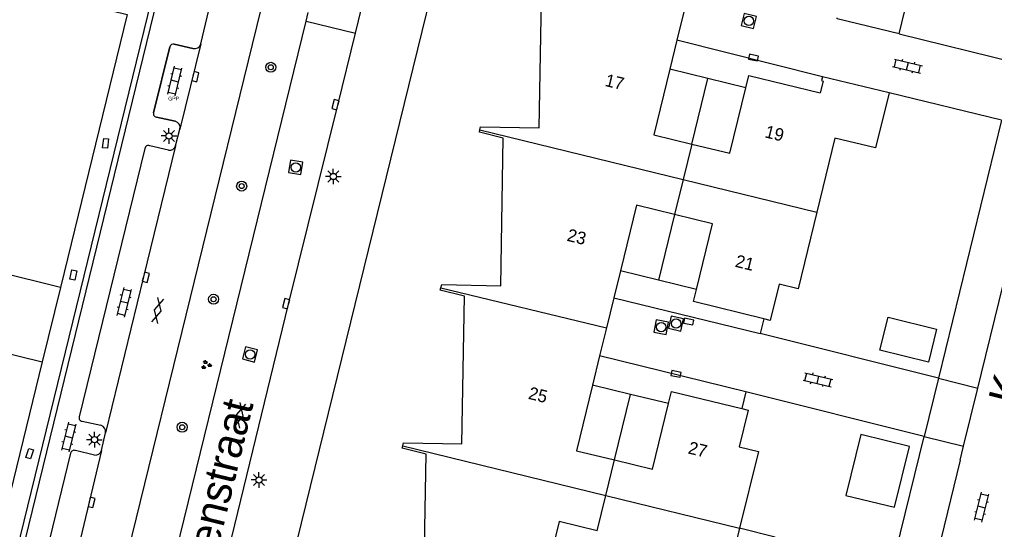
# Model space of a CAD drawing. Extents: x 125000 to 129004, y 397500 to 399008.
# Drawn here: x 127796.1 to 127874, y 398508.2 to 398548.9 of the extents above; entities that cross this region are included whole.
import ezdxf

# ---------------------------------------------------------------- set-up
doc = ezdxf.new("R2010")
doc.units = 0
for name, color, linetype in [('bp-grn-parkeervak', 7, 'Continuous'), ('gg-afsc-erfafscheiding', 7, 'Continuous'), ('gg-afsc-muur', 7, 'Continuous'), ('gg-anno-huisnummerreeks BGT', 7, 'Continuous'), ('gg-anno-openbare ruimte label', 7, 'Continuous'), ('gg-bbg-gedigitaliseerde bijgebouw', 7, 'Continuous'), ('gg-bbg-hoofdgebouw', 7, 'Continuous'), ('gg-bbg-luifel en loopbrug', 7, 'Continuous'), ('gg-bbg-onder overbouw', 7, 'Continuous'), ('gg-bbg-pand overbouw', 7, 'Continuous'), ('gg-bbg-tussenscheiding', 7, 'Continuous'), ('gg-knt-verharding', 7, 'Continuous'), ('gt-grn-vlakafsluiter', 7, 'Continuous'), ('gt-grn-weggrens', 7, 'Continuous'), ('gt-symb-boom', 7, 'Continuous'), ('gt-symb-gesloten verharding', 7, 'Continuous'), ('gt-symb-groenvak', 7, 'Continuous'), ('gt-symb-klinker verharding', 7, 'Continuous'), ('gt-symb-kolk', 7, 'Continuous'), ('gt-symb-kolk center center', 7, 'Continuous'), ('gt-symb-lichtmast', 7, 'Continuous'), ('gt-symb-rioolschacht', 7, 'Continuous'), ('kenmerkpunt gehandicapten parkeerplaats', 7, 'Continuous')]:
    doc.layers.add(name, color=color, linetype=linetype)

# ---------------------------------------------------------------- blocks, each defined once
blk = doc.blocks.new('gt0-KL1')
at = {"layer": 'gt-symb-klinker verharding'}
for p, q in [((-1.15, 0.3), (1.15, 0.3)), ((-1, -0.3), (-1, 0.3)), ((-0.5, 0.3), (-0.5, 0.45)), ((0, -0.3), (0, 0.3)), ((0.5, 0.3), (0.5, 0.45)), ((1, -0.3), (1, 0.3)), ((-1.15, -0.3), (1.15, -0.3)), ((-0.5, -0.45), (-0.5, -0.3)), ((0.5, -0.45), (0.5, -0.3))]:
    blk.add_line(p, q, dxfattribs=at)
blk = doc.blocks.new('gt0-KOLK')
at = {"layer": 'gt-symb-kolk'}
blk.add_lwpolyline([(0, 0), (0.375, 0), (0.375, 0.4), (-0.375, 0.4), (-0.375, 0), (0, 0)], dxfattribs=at)
blk = doc.blocks.new('gt0-RS')
at = {"layer": 'gt-symb-rioolschacht'}
blk.add_lwpolyline([(-0.5, -0.5), (0.5, -0.5), (0.5, 0.5), (-0.5, 0.5)], close=True, dxfattribs=at)
blk.add_circle((0, 0), 0.375, dxfattribs=at)
blk = doc.blocks.new('gt0-BOOM')
at = {"layer": 'gt-symb-boom'}
for radius in [0.4, 0.2]:
    blk.add_circle((0, 0), radius, dxfattribs=at)
blk = doc.blocks.new('gt0-LMAST')
at = {"layer": 'gt-symb-lichtmast'}
for p, q in [((-0.182, 0.173), (-0.447, 0.438)), ((-0.005, 0.246), (-0.005, 0.621)), ((0.172, 0.173), (0.437, 0.438)), ((-0.255, -0.004), (-0.63, -0.004)), ((-0.182, -0.181), (-0.447, -0.446)), ((-0.005, -0.254), (-0.005, -0.629)), ((0.437, -0.446), (0.172, -0.181)), ((0.245, -0.004), (0.62, -0.004))]:
    blk.add_line(p, q, dxfattribs=at)
blk.add_circle((-0.005, -0.004), 0.25, dxfattribs=at)
blk = doc.blocks.new('gt0-GESVH1')
at = {"layer": 'gt-symb-gesloten verharding'}
for p, q in [((-0.992, -0.261), (0.008, 0.239)), ((0.008, -0.261), (-0.992, 0.239)), ((0.008, 0.239), (1.008, -0.261)), ((1.008, 0.239), (0.008, -0.261))]:
    blk.add_line(p, q, dxfattribs=at)
blk = doc.blocks.new('gt0-KOLKCC')
at = {"layer": 'gt-symb-kolk center center'}
blk.add_lwpolyline([(-0.375, 0.2), (0.375, 0.2), (0.375, -0.2), (-0.375, -0.2)], close=True, dxfattribs=at)
blk = doc.blocks.new('gt0-GRVAK')
at = {"layer": 'gt-symb-groenvak'}
for p, q in [((-0.11, 0.189), (-0.228, 0.24)), ((-0.182, 0.153), (0.088, 0.153)), ((-0.091, 0.211), (-0.156, 0.322)), ((-0.047, 0.214), (-0.047, 0.393)), ((-0.004, 0.211), (0.061, 0.322)), ((0.015, 0.189), (0.133, 0.24)), ((0.262, -0.052), (0.197, 0.059)), ((0.305, -0.049), (0.305, 0.13)), ((0.349, -0.052), (0.414, 0.059)), ((-0.245, -0.228), (-0.363, -0.177)), ((-0.318, -0.264), (-0.047, -0.264)), ((-0.226, -0.206), (-0.291, -0.095)), ((-0.183, -0.203), (-0.183, -0.024)), ((-0.139, -0.206), (-0.074, -0.095)), ((-0.12, -0.228), (-0.002, -0.177)), ((0.243, -0.074), (0.125, -0.023)), ((0.17, -0.11), (0.441, -0.11)), ((0.368, -0.074), (0.486, -0.023))]:
    blk.add_line(p, q, dxfattribs=at)

msp = doc.modelspace()

# ---------------------------------------------------------------- linework, layer by layer
at = {"layer": 'bp-grn-parkeervak'}
for p, q in [((127808.482, 398546.974), (127809.975, 398546.627)), ((127810.61, 398547), (127808.939, 398540.175)), ((127806.839, 398541.488), (127808.136, 398546.75)), ((127808.567, 398540.812), (127807.056, 398541.13))]:
    msp.add_line(p, q, dxfattribs=at)
for centre, radius, start, end in [((127808.428, 398546.678), 0.301, 79.74701, 166.09093), ((127810.106, 398547.131), 0.521, 255.43846, 345.42163), ((127807.097, 398541.4), 0.273, 161.11547, 261.32843), ((127808.409, 398540.293), 0.543, 347.49552, 73.07326)]:
    msp.add_arc(centre, radius, start, end, dxfattribs=at)
at = {"layer": 'gg-afsc-erfafscheiding'}
msp.add_lwpolyline([(127848.392, 398603.422), (127840.745, 398598.9), (127816.497, 398500)], dxfattribs=at)
at = {"layer": 'gg-afsc-muur'}
for p, q in [((127866.38, 398547.778), (127875.691, 398545.49)), ((127874.566, 398540.889), (127865.583, 398543.065)), ((127874.566, 398540.889), (127869.522, 398520.267)), ((127869.522, 398520.267), (127855.282, 398523.835)), ((127868.386, 398515.624), (127854.146, 398519.193)), ((127864.564, 398500), (127868.386, 398515.624))]:
    msp.add_line(p, q, dxfattribs=at)
msp.add_lwpolyline([(127788.469, 398476.091), (127794.824, 398501.989), (127794.435, 398502.093), (127794.901, 398504.025), (127795.295, 398503.94), (127807.861, 398555.375), (127808.268, 398555.292), (127795.983, 398505.017), (127788.859, 398475.988)], dxfattribs=at)
at = {"layer": 'gg-bbg-gedigitaliseerde bijgebouw'}
for p, q in [((127864.854, 398522.517), (127865.502, 398525.138)), ((127865.502, 398525.138), (127869.385, 398524.178)), ((127869.385, 398524.178), (127868.737, 398521.557)), ((127868.737, 398521.557), (127864.854, 398522.517))]:
    msp.add_line(p, q, dxfattribs=at)
at = {"layer": 'gg-bbg-hoofdgebouw'}
for p, q in [((127849.19, 398549.539), (127848.64, 398547.289)), ((127848.64, 398547.289), (127848.073, 398544.968)), ((127854.156, 398543.487), (127854.393, 398544.458)), ((127854.393, 398544.458), (127860.083, 398543.067)), ((127865.583, 398543.065), (127860.255, 398544.359)), ((127861.262, 398539.459), (127859.817, 398533.545)), ((127844.122, 398528.843), (127843.596, 398526.692)), ((127849.966, 398526.39), (127850.203, 398527.361)), ((127843.596, 398526.692), (127843.009, 398524.292)), ((127855.569, 398525.01), (127849.966, 398526.39)), ((127843.009, 398524.292), (127842.461, 398522.05)), ((127842.461, 398522.05), (127841.892, 398519.721)), ((127797.933, 398521.579), (127783.995, 398464.578)), ((127847.974, 398518.24), (127848.211, 398519.211)), ((127848.211, 398519.211), (127853.815, 398517.841))]:
    msp.add_line(p, q, dxfattribs=at)
for points in [[(127761.749, 398559.857), (127804.727, 398549.335), (127799.391, 398527.529)], [(127832.903, 398540.132), (127832.955, 398540.362), (127837.637, 398540.278), (127837.856, 398552.079), (127835.96, 398552.566), (127835.995, 398552.762)], [(127866.38, 398547.778), (127867.455, 398552.203), (127864.567, 398552.909)], [(127866.38, 398547.778), (127861.432, 398548.989), (127861.449, 398549.058)], [(127848.073, 398544.968), (127846.792, 398539.727), (127849.825, 398538.986)], [(127860.255, 398544.359), (127860.179, 398544.048), (127860.315, 398544.015), (127860.083, 398543.067)], [(127849.825, 398538.986), (127852.873, 398538.241), (127854.156, 398543.487)], [(127865.583, 398543.065), (127864.495, 398538.669), (127861.262, 398539.459)], [(127829.779, 398527.494), (127829.85, 398527.748), (127834.563, 398527.641), (127834.758, 398539.45), (127832.859, 398539.937), (127832.903, 398540.132)], [(127848.451, 398533.349), (127845.405, 398534.093), (127844.122, 398528.843)], [(127859.817, 398533.545), (127858.321, 398527.425), (127856.796, 398527.798), (127856.081, 398524.884), (127855.569, 398525.01)], [(127850.203, 398527.361), (127851.486, 398532.607), (127848.451, 398533.349)], [(127826.741, 398514.873), (127826.8, 398515.114), (127831.465, 398515.025), (127831.668, 398526.83), (127829.725, 398527.302), (127829.779, 398527.494)], [(127841.892, 398519.721), (127840.61, 398514.48), (127843.649, 398513.737)], [(127843.649, 398513.737), (127846.691, 398512.994), (127847.974, 398518.24)], [(127853.815, 398517.841), (127854.331, 398517.715), (127853.614, 398514.779), (127855.144, 398514.405), (127853.646, 398508.275)], [(127823.639, 398502.233), (127823.685, 398502.467), (127828.385, 398502.349), (127828.598, 398514.21), (127826.694, 398514.68), (127826.741, 398514.873)], [(127842.277, 398508.087), (127839.236, 398508.83), (127837.953, 398503.58)], [(127853.646, 398508.275), (127852.15, 398502.156), (127850.625, 398502.529), (127850.222, 398500.876)]]:
    msp.add_lwpolyline(points, dxfattribs=at)
at = {"layer": 'gg-bbg-luifel en loopbrug'}
for p, q in [((127851.109, 398544.229), (127848.073, 398544.968)), ((127849.825, 398538.986), (127851.109, 398544.229)), ((127854.156, 398543.487), (127851.109, 398544.229)), ((127848.451, 398533.349), (127847.166, 398528.101)), ((127847.166, 398528.101), (127844.122, 398528.843)), ((127850.203, 398527.361), (127847.166, 398528.101)), ((127844.933, 398518.98), (127841.892, 398519.721)), ((127843.649, 398513.737), (127844.933, 398518.98)), ((127847.974, 398518.24), (127844.933, 398518.98)), ((127863.32, 398515.763), (127862.133, 398510.906)), ((127867.206, 398514.813), (127863.32, 398515.763)), ((127866.019, 398509.956), (127867.206, 398514.813)), ((127862.133, 398510.906), (127866.019, 398509.956))]:
    msp.add_line(p, q, dxfattribs=at)
msp.add_lwpolyline([(127854.593, 398499.808), (127856.492, 398507.579), (127853.646, 398508.275)], dxfattribs=at)
at = {"layer": 'gg-bbg-onder overbouw'}
for p, q in [((127799.391, 398527.529), (127781.183, 398532.025)), ((127779.71, 398526.024), (127797.933, 398521.579))]:
    msp.add_line(p, q, dxfattribs=at)
at = {"layer": 'gg-bbg-pand overbouw'}
msp.add_line((127799.391, 398527.529), (127797.933, 398521.579), dxfattribs=at)
at = {"layer": 'gg-bbg-tussenscheiding'}
for p, q in [((127832.903, 398540.132), (127849.136, 398536.159)), ((127849.825, 398538.986), (127849.136, 398536.159)), ((127849.136, 398536.159), (127848.451, 398533.349)), ((127849.136, 398536.159), (127859.817, 398533.545)), ((127829.779, 398527.494), (127843.009, 398524.292)), ((127826.741, 398514.873), (127842.959, 398510.896)), ((127842.959, 398510.896), (127843.649, 398513.737)), ((127842.277, 398508.087), (127842.959, 398510.896)), ((127842.959, 398510.896), (127853.646, 398508.275))]:
    msp.add_line(p, q, dxfattribs=at)
at = {"layer": 'gg-knt-verharding'}
for p, q in [((127822.961, 398547.843), (127826.313, 398561.516)), ((127810.61, 398547), (127811.496, 398550.724)), ((127800.985, 398490.844), (127815.396, 398549.664)), ((127819.015, 398548.814), (127819.189, 398549.506)), ((127804.613, 398490.021), (127819.015, 398548.814)), ((127819.015, 398548.814), (127822.961, 398547.843)), ((127809.975, 398546.627), (127808.482, 398546.974)), ((127810.61, 398547), (127808.939, 398540.175)), ((127808.136, 398546.75), (127806.839, 398541.488)), ((127807.056, 398541.13), (127808.567, 398540.812)), ((127808.594, 398538.848), (127808.939, 398540.175)), ((127806.138, 398538.631), (127800.9, 398517.184)), ((127808.036, 398538.483), (127806.524, 398538.836)), ((127872.96, 398520.674), (127876.73, 398536.084)), ((127872.668, 398519.479), (127872.96, 398520.674)), ((127869.522, 398520.267), (127868.386, 398515.624)), ((127871.532, 398514.836), (127872.668, 398519.479)), ((127801.117, 398516.826), (127802.628, 398516.508)), ((127802.665, 398514.503), (127802.999, 398515.919)), ((127800.207, 398514.278), (127794.974, 398492.86)), ((127802.105, 398514.13), (127800.593, 398514.483)), ((127871.263, 398513.735), (127871.532, 398514.836)), ((127871.263, 398513.735), (127866.728, 398495.197))]:
    msp.add_line(p, q, dxfattribs=at)
for points in [[(127808.515, 398489.022), (127813.083, 398507.561), (127817.622, 398526.181), (127821.563, 398542.084), (127822.961, 398547.843)], [(127808.594, 398538.848), (127806.021, 398528.383), (127802.999, 398515.919)], [(127802.665, 398514.503), (127800.702, 398506.236), (127798.109, 398495.994), (127797.115, 398491.86)]]:
    msp.add_lwpolyline(points, dxfattribs=at)
for centre, radius, start, end in [((127808.428, 398546.678), 0.301, 79.74701, 166.09093), ((127810.106, 398547.131), 0.521, 255.43846, 345.42163), ((127807.097, 398541.4), 0.273, 161.11547, 261.32843), ((127808.409, 398540.293), 0.543, 347.49552, 73.07326), ((127806.406, 398538.592), 0.271, 64.12865, 171.81583), ((127808.108, 398538.982), 0.504, 261.76436, 344.61479), ((127801.158, 398517.096), 0.273, 161.11547, 261.32843), ((127802.485, 398516.007), 0.521, 350.2942, 74.11791), ((127800.475, 398514.239), 0.271, 64.12865, 171.81583), ((127802.177, 398514.628), 0.504, 261.75914, 345.57376)]:
    msp.add_arc(centre, radius, start, end, dxfattribs=at)
at = {"layer": 'gt-grn-vlakafsluiter'}
for p, q in [((127855.569, 398525.01), (127855.282, 398523.835)), ((127854.146, 398519.193), (127853.815, 398517.841))]:
    msp.add_line(p, q, dxfattribs=at)
at = {"layer": 'gt-grn-weggrens'}
for p, q in [((127860.255, 398544.359), (127848.64, 398547.289)), ((127843.596, 398526.692), (127855.282, 398523.835)), ((127854.146, 398519.193), (127842.461, 398522.05)), ((127869.522, 398520.267), (127872.668, 398519.479)), ((127868.386, 398515.624), (127871.532, 398514.836))]:
    msp.add_line(p, q, dxfattribs=at)

# ---------------------------------------------------------------- block references
at = {"layer": 'gt-symb-boom'}
for p in [(127816.191, 398545.117), (127813.87, 398535.624), (127811.624, 398526.579), (127809.119, 398516.352)]:
    msp.add_blockref('gt0-BOOM', p, dxfattribs=at)
at = {"layer": 'gt-symb-gesloten verharding'}
for p, rotation in [((127807.145, 398525.675), 76.11658196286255), ((127813.72, 398517.294), 76.1165819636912)]:
    msp.add_blockref('gt0-GESVH1', p, dxfattribs=dict(at, rotation=rotation))
at = {"layer": 'gt-symb-groenvak'}
msp.add_blockref('gt0-GRVAK', (127811.029, 398521.331), dxfattribs=at)
at = {"layer": 'gt-symb-klinker verharding'}
for p, rotation in [((127808.53, 398544.012), 76.1165819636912), ((127867.056, 398545.216), -13.480126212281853), ((127804.493, 398526.328), 76.1165819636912), ((127859.908, 398520.151), -13.466776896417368), ((127800.072, 398515.564), 76.11658196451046), ((127872.98, 398509.968), 76.28353067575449)]:
    msp.add_blockref('gt0-KL1', p, dxfattribs=dict(at, rotation=rotation))
at = {"layer": 'gt-symb-kolk'}
for p, rotation in [((127854.795, 398546.09), 168.40926317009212), ((127809.979, 398544.416), -103.72895172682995), ((127821.563, 398542.084), 76.36302379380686), ((127806.021, 398528.383), -103.81117153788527), ((127817.622, 398526.181), 76.08118179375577), ((127849.613, 398524.991), 168.40926317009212), ((127848.6, 398520.813), 168.40926316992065), ((127801.688, 398510.389), -103.362966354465)]:
    msp.add_blockref('gt0-KOLK', p, dxfattribs=dict(at, rotation=rotation))
at = {"layer": 'gt-symb-kolk center center'}
for p, rotation in [((127803.004, 398539.039), -96.64854682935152), ((127800.43, 398528.515), -101.84169395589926), ((127796.934, 398514.244), -107.84797473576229)]:
    msp.add_blockref('gt0-KOLKCC', p, dxfattribs=dict(at, rotation=rotation))
at = {"layer": 'gt-symb-lichtmast'}
for p in [(127808.068, 398539.633), (127821.192, 398536.393), (127802.117, 398515.359), (127815.254, 398512.144)]:
    msp.add_blockref('gt0-LMAST', p, dxfattribs=at)
at = {"layer": 'gt-symb-rioolschacht'}
for p, rotation in [((127854.387, 398548.818), 76.17220496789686), ((127818.192, 398537.117), 170.47399667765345), ((127848.569, 398524.639), 77.22875743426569), ((127847.387, 398524.355), 78.86988891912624), ((127814.541, 398522.17), -104.08713475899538)]:
    msp.add_blockref('gt0-RS', p, dxfattribs=dict(at, rotation=rotation))

# ---------------------------------------------------------------- texts
at = {"layer": 'gg-anno-huisnummerreeks BGT'}
for s, rotation, p in [('17', 346.3, (127842.829, 398543.636)), ('19', 346.3, (127855.598, 398539.53)), ('23', 346.3, (127839.796, 398531.264)), ('21', 346.2, (127853.227, 398529.19)), ('25', 346.2, (127836.708, 398518.634)), ('27', 346.3, (127849.468, 398514.27))]:
    msp.add_text(s, height=1, rotation=rotation, dxfattribs=at).set_placement(p)
at = {"layer": 'gg-anno-openbare ruimte label'}
for s, rotation, p in [('Katwoudestraat', 75.9, (127875.911, 398518.011)), ('Ketelhavenstraat', 76.3, (127808.878, 398493.843))]:
    msp.add_text(s, height=2.5, rotation=rotation, dxfattribs=at).set_placement(p)
at = {"layer": 'kenmerkpunt gehandicapten parkeerplaats'}
msp.add_text('GPP', height=0.3, dxfattribs=at).set_placement((127808.001, 398542.465))

doc.saveas('drawing.dxf')
